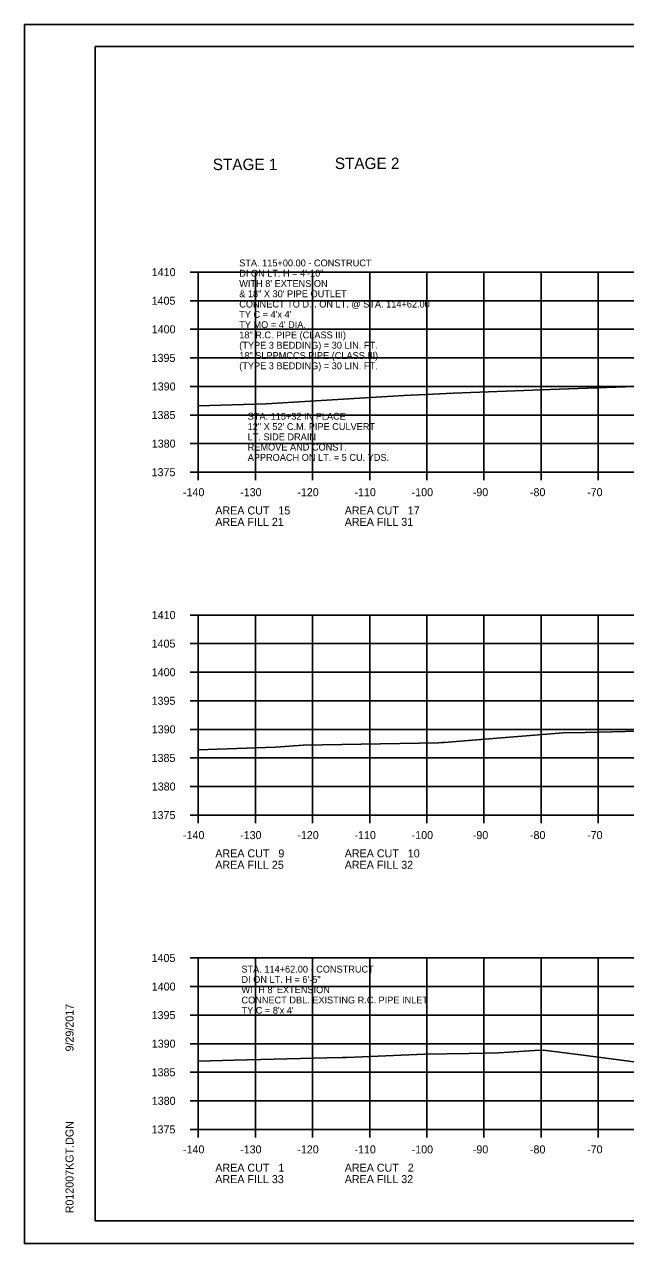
# Model space of a CAD drawing. Extents: x 1374311 to 1383814, y 384102 to 406278.
# Drawn here: x 1382550.5 to 1382655.6, y 387679.3 to 387892.6 of the extents above; entities that cross this region are included whole.
import ezdxf

# ---------------------------------------------------------------- set-up
doc = ezdxf.new("R2010")
doc.units = 0
for name, color, linetype in [('R_Axis', 7, 'Continuous'), ('R_Axis Annot', 7, 'Continuous'), ('R_Border', 7, 'Continuous'), ('R_Border Notes', 7, 'Continuous'), ('R_Exist Surface', 7, 'Continuous'), ('R_Grid', 7, 'Continuous'), ('R_No Plot', 7, 'Continuous'), ('R_Water', 7, 'Continuous'), ('R_Water Annot', 7, 'Continuous')]:
    doc.layers.add(name, color=color, linetype=linetype)

msp = doc.modelspace()

# ---------------------------------------------------------------- linework, layer by layer
at = {"layer": 'R_Axis'}
for p, q in [((1382579.46, 387849.27), (1382580.86, 387849.27)), ((1382580.86, 387814.27), (1382580.86, 387849.27)), ((1382579.46, 387844.27), (1382580.86, 387844.27)), ((1382579.46, 387839.27), (1382580.86, 387839.27)), ((1382579.46, 387834.27), (1382580.86, 387834.27)), ((1382579.46, 387829.27), (1382580.86, 387829.27)), ((1382579.46, 387824.27), (1382580.86, 387824.27)), ((1382579.46, 387819.27), (1382580.86, 387819.27)), ((1382579.46, 387814.27), (1382580.86, 387814.27)), ((1382580.86, 387814.27), (1382860.86, 387814.27)), ((1382580.86, 387812.87), (1382580.86, 387814.27)), ((1382590.86, 387812.87), (1382590.86, 387814.27)), ((1382600.86, 387812.87), (1382600.86, 387814.27)), ((1382610.86, 387812.87), (1382610.86, 387814.27)), ((1382620.86, 387812.87), (1382620.86, 387814.27)), ((1382630.86, 387812.87), (1382630.86, 387814.27)), ((1382640.86, 387812.87), (1382640.86, 387814.27)), ((1382650.86, 387812.87), (1382650.86, 387814.27)), ((1382579.46, 387789.27), (1382580.86, 387789.27)), ((1382580.86, 387754.27), (1382580.86, 387789.27)), ((1382579.46, 387784.27), (1382580.86, 387784.27)), ((1382579.46, 387779.27), (1382580.86, 387779.27)), ((1382579.46, 387774.27), (1382580.86, 387774.27)), ((1382579.46, 387769.27), (1382580.86, 387769.27)), ((1382579.46, 387764.27), (1382580.86, 387764.27)), ((1382579.46, 387759.27), (1382580.86, 387759.27)), ((1382579.46, 387754.27), (1382580.86, 387754.27)), ((1382580.86, 387754.27), (1382860.86, 387754.27)), ((1382580.86, 387752.87), (1382580.86, 387754.27)), ((1382590.86, 387752.87), (1382590.86, 387754.27)), ((1382600.86, 387752.87), (1382600.86, 387754.27)), ((1382610.86, 387752.87), (1382610.86, 387754.27)), ((1382620.86, 387752.87), (1382620.86, 387754.27)), ((1382630.86, 387752.87), (1382630.86, 387754.27)), ((1382640.86, 387752.87), (1382640.86, 387754.27)), ((1382650.86, 387752.87), (1382650.86, 387754.27)), ((1382579.46, 387729.27), (1382580.86, 387729.27)), ((1382580.86, 387699.27), (1382580.86, 387729.27)), ((1382579.46, 387724.27), (1382580.86, 387724.27)), ((1382579.46, 387719.27), (1382580.86, 387719.27)), ((1382579.46, 387714.27), (1382580.86, 387714.27)), ((1382579.46, 387709.27), (1382580.86, 387709.27)), ((1382579.46, 387704.27), (1382580.86, 387704.27)), ((1382579.46, 387699.27), (1382580.86, 387699.27)), ((1382580.86, 387699.27), (1382860.86, 387699.27)), ((1382580.86, 387697.87), (1382580.86, 387699.27)), ((1382590.86, 387697.87), (1382590.86, 387699.27)), ((1382600.86, 387697.87), (1382600.86, 387699.27)), ((1382610.86, 387697.87), (1382610.86, 387699.27)), ((1382620.86, 387697.87), (1382620.86, 387699.27)), ((1382630.86, 387697.87), (1382630.86, 387699.27)), ((1382640.86, 387697.87), (1382640.86, 387699.27)), ((1382650.86, 387697.87), (1382650.86, 387699.27))]:
    msp.add_line(p, q, dxfattribs=at)
at = {"layer": 'R_Border'}
for p, q in [((1382562.86, 387888.73), (1382879.04, 387888.73)), ((1382562.86, 387683.27), (1382562.86, 387888.73)), ((1382562.86, 387683.27), (1382562.86, 387683.27)), ((1382879.04, 387683.27), (1382562.86, 387683.27))]:
    msp.add_line(p, q, dxfattribs=at)
at = {"layer": 'R_Exist Surface'}
for points in [[(1382580.86, 387825.89), (1382592.74, 387826.23), (1382616.82, 387827.67), (1382621.96, 387827.93), (1382625.49, 387828.09), (1382644.03, 387828.77), (1382655.59, 387829.21), (1382661.84, 387829.48)], [(1382580.86, 387765.71), (1382594.41, 387766.18), (1382599.22, 387766.52), (1382622.9, 387766.94), (1382623.46, 387766.97), (1382623.9, 387766.99), (1382625.99, 387767.16), (1382644.73, 387768.65), (1382648.54, 387768.74), (1382662.59, 387769.05)], [(1382580.86, 387711.23), (1382587.15, 387711.4), (1382603.44, 387711.81), (1382606.03, 387711.86), (1382606.77, 387711.88), (1382608.28, 387711.93), (1382620.45, 387712.43), (1382628.2, 387712.54), (1382633.44, 387712.65), (1382639.7, 387713.08), (1382641.25, 387713.12), (1382647.75, 387712.33), (1382658.41, 387710.9)]]:
    msp.add_lwpolyline(points, dxfattribs=at)
at = {"layer": 'R_Grid'}
for p, q in [((1382580.86, 387849.27), (1382860.86, 387849.27)), ((1382580.86, 387814.27), (1382580.86, 387849.27)), ((1382590.86, 387814.27), (1382590.86, 387849.27)), ((1382600.86, 387814.27), (1382600.86, 387849.27)), ((1382610.86, 387814.27), (1382610.86, 387849.27)), ((1382620.86, 387814.27), (1382620.86, 387849.27)), ((1382630.86, 387814.27), (1382630.86, 387849.27)), ((1382640.86, 387814.27), (1382640.86, 387849.27)), ((1382650.86, 387814.27), (1382650.86, 387849.27)), ((1382580.86, 387844.27), (1382860.86, 387844.27)), ((1382580.86, 387839.27), (1382860.86, 387839.27)), ((1382580.86, 387834.27), (1382860.86, 387834.27)), ((1382580.86, 387829.27), (1382860.86, 387829.27)), ((1382580.86, 387824.27), (1382860.86, 387824.27)), ((1382580.86, 387819.27), (1382860.86, 387819.27)), ((1382580.86, 387814.27), (1382860.86, 387814.27)), ((1382580.86, 387789.27), (1382860.86, 387789.27)), ((1382580.86, 387754.27), (1382580.86, 387789.27)), ((1382590.86, 387754.27), (1382590.86, 387789.27)), ((1382600.86, 387754.27), (1382600.86, 387789.27)), ((1382610.86, 387754.27), (1382610.86, 387789.27)), ((1382620.86, 387754.27), (1382620.86, 387789.27)), ((1382630.86, 387754.27), (1382630.86, 387789.27)), ((1382640.86, 387754.27), (1382640.86, 387789.27)), ((1382650.86, 387754.27), (1382650.86, 387789.27)), ((1382580.86, 387784.27), (1382860.86, 387784.27)), ((1382580.86, 387779.27), (1382860.86, 387779.27)), ((1382580.86, 387774.27), (1382860.86, 387774.27)), ((1382580.86, 387769.27), (1382860.86, 387769.27)), ((1382580.86, 387764.27), (1382860.86, 387764.27)), ((1382580.86, 387759.27), (1382860.86, 387759.27)), ((1382580.86, 387754.27), (1382860.86, 387754.27)), ((1382580.86, 387729.27), (1382860.86, 387729.27)), ((1382580.86, 387699.27), (1382580.86, 387729.27)), ((1382590.86, 387699.27), (1382590.86, 387729.27)), ((1382600.86, 387699.27), (1382600.86, 387729.27)), ((1382610.86, 387699.27), (1382610.86, 387729.27)), ((1382620.86, 387699.27), (1382620.86, 387729.27)), ((1382630.86, 387699.27), (1382630.86, 387729.27)), ((1382640.86, 387699.27), (1382640.86, 387729.27)), ((1382650.86, 387699.27), (1382650.86, 387729.27)), ((1382580.86, 387724.27), (1382860.86, 387724.27)), ((1382580.86, 387719.27), (1382860.86, 387719.27)), ((1382580.86, 387714.27), (1382860.86, 387714.27)), ((1382580.86, 387709.27), (1382860.86, 387709.27)), ((1382580.86, 387704.27), (1382860.86, 387704.27)), ((1382580.86, 387699.27), (1382860.86, 387699.27))]:
    msp.add_line(p, q, dxfattribs=at)
at = {"layer": 'R_No Plot'}
for p, q in [((1382550.46, 387892.62), (1382883.79, 387892.62)), ((1382550.46, 387679.29), (1382883.79, 387679.29))]:
    msp.add_line(p, q, dxfattribs=at)
for points in [[(1382550.45, 387892.62), (1382883.79, 387892.62), (1382883.79, 387679.29), (1382550.45, 387679.29)], [(1382796.78, 387888.73), (1382796.78, 387878.85), (1382832.51, 387878.85), (1382832.51, 387875.93), (1382855.71, 387875.93), (1382855.71, 387852.71), (1382879.04, 387852.71), (1382879.04, 387683.27), (1382562.86, 387683.27), (1382562.86, 387888.73)]]:
    msp.add_lwpolyline(points, close=True, dxfattribs=at)

# ---------------------------------------------------------------- texts
at = {"layer": 'R_Axis Annot'}
for s, p in [('1410', (1382572.74, 387848.57)), ('1405', (1382572.71, 387843.57)), ('1400', (1382572.74, 387838.57)), ('1395', (1382572.71, 387833.57)), ('1390', (1382572.74, 387828.57)), ('1385', (1382572.71, 387823.57)), ('1380', (1382572.74, 387818.57)), ('1375', (1382572.71, 387813.57)), ('-140', (1382578.2, 387810.07)), ('-130', (1382588.2, 387810.07)), ('-120', (1382598.2, 387810.07)), ('-110', (1382608.2, 387810.07)), ('-100', (1382618.2, 387810.07)), ('-90', (1382628.9, 387810.07)), ('-80', (1382638.9, 387810.07)), ('-70', (1382648.9, 387810.07)), ('AREA CUT   15', (1382583.86, 387806.87)), ('AREA CUT   17', (1382606.5, 387806.87)), ('AREA FILL 21', (1382583.86, 387804.87)), ('AREA FILL 31', (1382606.5, 387804.87)), ('1410', (1382572.74, 387788.57)), ('1405', (1382572.71, 387783.57)), ('1400', (1382572.74, 387778.57)), ('1395', (1382572.71, 387773.57)), ('1390', (1382572.74, 387768.57)), ('1385', (1382572.71, 387763.57)), ('1380', (1382572.74, 387758.57)), ('1375', (1382572.71, 387753.57)), ('-140', (1382578.2, 387750.07)), ('-130', (1382588.2, 387750.07)), ('-120', (1382598.2, 387750.07)), ('-110', (1382608.2, 387750.07)), ('-100', (1382618.2, 387750.07)), ('-90', (1382628.9, 387750.07)), ('-80', (1382638.9, 387750.07)), ('-70', (1382648.9, 387750.07)), ('AREA CUT   9', (1382583.86, 387746.87)), ('AREA CUT   10', (1382606.5, 387746.87)), ('AREA FILL 25', (1382583.86, 387744.87)), ('AREA FILL 32', (1382606.5, 387744.87)), ('1405', (1382572.71, 387728.57)), ('1400', (1382572.74, 387723.57)), ('1395', (1382572.71, 387718.57)), ('1390', (1382572.74, 387713.57)), ('1385', (1382572.71, 387708.57)), ('1380', (1382572.74, 387703.57)), ('1375', (1382572.71, 387698.57)), ('-140', (1382578.2, 387695.07)), ('-130', (1382588.2, 387695.07)), ('-120', (1382598.2, 387695.07)), ('-110', (1382608.2, 387695.07)), ('-100', (1382618.2, 387695.07)), ('-90', (1382628.9, 387695.07)), ('-80', (1382638.9, 387695.07)), ('-70', (1382648.9, 387695.07)), ('AREA CUT   1', (1382583.86, 387691.87)), ('AREA CUT   2', (1382606.5, 387691.87)), ('AREA FILL 33', (1382583.86, 387689.87)), ('AREA FILL 32', (1382606.5, 387689.87))]:
    msp.add_text(s, height=1.4, dxfattribs=at).set_placement(p)
at = {"layer": 'R_Border'}
for s, p in [('9/29/2017', (1382559.05, 387712.91)), ('R012007KGT.DGN', (1382559.05, 387684.59))]:
    msp.add_text(s, height=1.4, rotation=90, dxfattribs=at).set_placement(p)
at = {"layer": 'R_Border Notes'}
for s, p in [('STA. 115+32 IN PLACE', (1382589.52, 387823.45)), ('12" X 52\' C.M. PIPE CULVERT', (1382589.52, 387821.65)), ('LT. SIDE DRAIN', (1382589.52, 387819.85)), ('REMOVE AND CONST.  ', (1382589.52, 387818.05)), ('APPROACH ON LT. = 5 CU. YDS.', (1382589.52, 387816.25))]:
    msp.add_text(s, height=1.2, dxfattribs=at).set_placement(p)
at = {"layer": 'R_Water'}
for s, p in [('STAGE 1', (1382583.41, 387867.13)), ('STAGE 2', (1382604.77, 387867.31))]:
    msp.add_text(s, height=2, dxfattribs=at).set_placement(p)
at = {"layer": 'R_Water Annot'}
for s, p in [('STA. 115+00.00 - CONSTRUCT', (1382588.04, 387850.28)), ("WITH 8' EXTENSION ", (1382588.04, 387846.68)), ('DI ON LT. H = 4\'-10"', (1382588.04, 387848.48)), ('& 18" X 30\' PIPE OUTLET', (1382588.04, 387844.88)), ('CONNECT TO D.I. ON LT. @ STA. 114+62.00', (1382588.04, 387843.08)), ("TY C = 4'x 4'", (1382588.04, 387841.28)), ("TY MO = 4' DIA.", (1382588.04, 387839.48)), ('(TYPE 3 BEDDING) = 30 LIN. FT.', (1382588.04, 387835.88)), ('18" R.C. PIPE (CLASS III)', (1382588.04, 387837.68)), ('18" SLPPMCCS PIPE (CLASS III)', (1382588.04, 387834.08)), ('(TYPE 3 BEDDING) = 30 LIN. FT.', (1382588.04, 387832.28)), ('STA. 114+62.00 - CONSTRUCT', (1382588.43, 387726.71)), ("WITH 8' EXTENSION ", (1382588.43, 387723.11)), ('DI ON LT. H = 6\'-5"', (1382588.43, 387724.91)), ('CONNECT DBL. EXISTING R.C. PIPE INLET', (1382588.43, 387721.31)), ("TY C = 8'x 4'", (1382588.43, 387719.51))]:
    msp.add_text(s, height=1.2, dxfattribs=at).set_placement(p)

doc.saveas('drawing.dxf')
